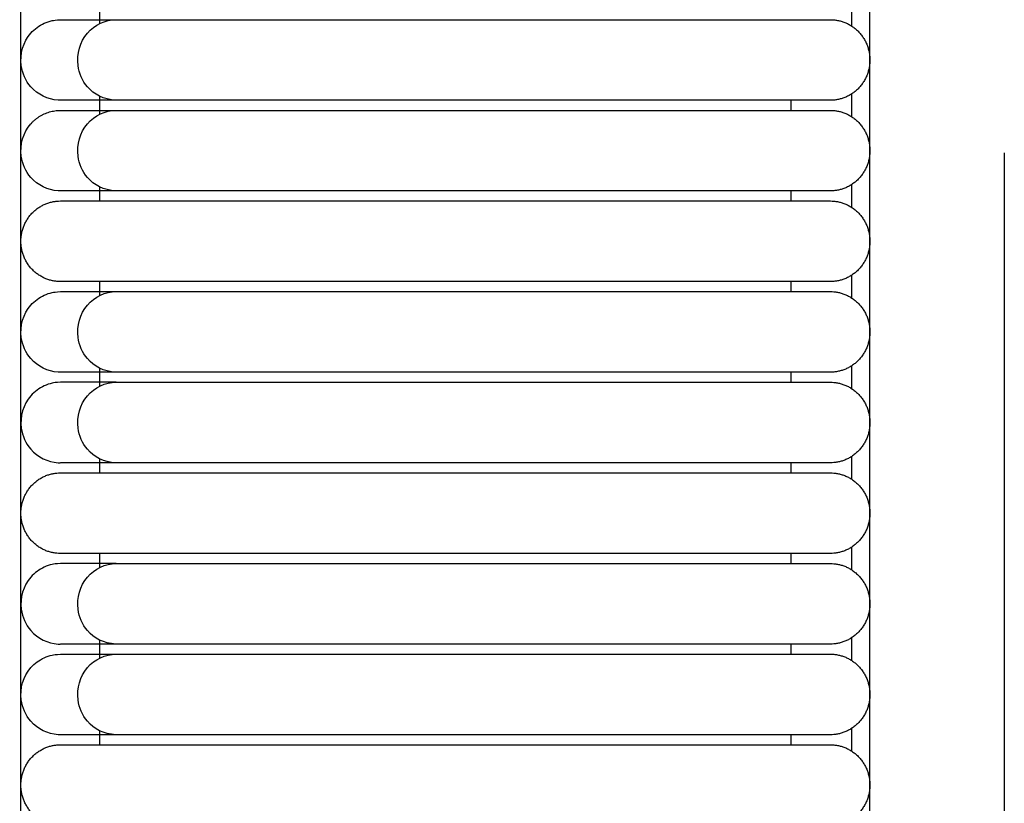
# Model space of a CAD drawing. Header units: millimetres. Extents: x -31695 to -19845, y -5614 to 7253.
# Tile 353 of 432: x -25814 to -25764, y 5148 to 5187. Entities that reach past the tile are written whole.
import ezdxf

# ---------------------------------------------------------------- set-up
doc = ezdxf.new("R2010")
doc.units = ezdxf.units.MM
doc.layers.add('2d', color=7, linetype='Continuous', true_color=0x000000)

msp = doc.modelspace()

# ---------------------------------------------------------------- linework, layer by layer
at = {"layer": '2d', "linetype": 'Continuous', "lineweight": -3}
for points, degree in [([(-25813.959, 4677.247), (-25813.959, 5052.785), (-25813.959, 5428.322)], 2), ([(-25771.146, 4697.546), (-25771.146, 5052.785), (-25771.146, 5408.023)], 2), ([(-25809.977, 5187.075), (-25809.977, 5187.425), (-25809.977, 5187.775)], 2), ([(-25772.072, 5188.09), (-25772.072, 5187.711), (-25772.072, 5187.332), (-25772.072, 5186.953)], 3), ([(-25797.57, 5187.268), (-25788.838, 5187.268), (-25780.107, 5187.268)], 2), ([(-25811.974, 5183.208), (-25812.009, 5183.209), (-25812.043, 5183.21), (-25812.077, 5183.211)], 3), ([(-25811.676, 5183.208), (-25811.864, 5183.208), (-25811.962, 5183.208), (-25811.967, 5183.208)], 3), ([(-25809.977, 5182.508), (-25809.977, 5182.954), (-25809.977, 5183.4)], 2), ([(-25797.57, 5183.208), (-25798.436, 5183.208), (-25799.306, 5183.208), (-25800.158, 5183.208)], 3), ([(-25780.107, 5183.208), (-25788.838, 5183.208), (-25797.57, 5183.208)], 2), ([(-25775.129, 5183.208), (-25775.129, 5182.954), (-25775.129, 5182.7)], 2), ([(-25772.072, 5183.523), (-25772.072, 5183.144), (-25772.072, 5182.765), (-25772.072, 5182.386)], 3), ([(-25812.52, 5182.619), (-25812.475, 5182.631), (-25812.43, 5182.642), (-25812.385, 5182.654)], 3), ([(-25812.385, 5182.654), (-25812.339, 5182.663), (-25812.293, 5182.671), (-25812.247, 5182.68)], 3), ([(-25812.247, 5182.68), (-25812.201, 5182.685), (-25812.154, 5182.69), (-25812.108, 5182.695)], 3), ([(-25812.108, 5182.695), (-25812.061, 5182.697), (-25812.015, 5182.699), (-25811.968, 5182.7)], 3), ([(-25797.57, 5182.7), (-25788.838, 5182.7), (-25780.107, 5182.7)], 2), ([(-25813.359, 5182.123), (-25813.324, 5182.155), (-25813.29, 5182.187), (-25813.255, 5182.218)], 3), ([(-25813.255, 5182.218), (-25813.219, 5182.248), (-25813.182, 5182.277), (-25813.145, 5182.306)], 3), ([(-25813.145, 5182.306), (-25813.106, 5182.333), (-25813.068, 5182.359), (-25813.029, 5182.386)], 3), ([(-25813.029, 5182.386), (-25812.989, 5182.41), (-25812.948, 5182.433), (-25812.908, 5182.457)], 3), ([(-25812.908, 5182.457), (-25812.866, 5182.478), (-25812.824, 5182.499), (-25812.782, 5182.52)], 3), ([(-25812.782, 5182.52), (-25812.739, 5182.538), (-25812.696, 5182.556), (-25812.653, 5182.574)], 3), ([(-25812.653, 5182.574), (-25812.609, 5182.589), (-25812.564, 5182.604), (-25812.52, 5182.619)], 3), ([(-25813.456, 5182.02), (-25813.424, 5182.054), (-25813.391, 5182.089), (-25813.359, 5182.123)], 3), ([(-25764.368, 5180.565), (-25764.368, 5141.998), (-25764.368, 5101.337), (-25764.368, 5060.222)], 3), ([(-25809.977, 5178.133), (-25809.977, 5178.483), (-25809.977, 5178.832)], 2), ([(-25772.072, 5178.955), (-25772.072, 5178.577), (-25772.072, 5178.197), (-25772.072, 5177.818)], 3), ([(-25811.974, 5178.641), (-25812.009, 5178.642), (-25812.043, 5178.643), (-25812.077, 5178.644)], 3), ([(-25811.676, 5178.641), (-25811.864, 5178.641), (-25811.962, 5178.641), (-25811.967, 5178.641)], 3), ([(-25797.57, 5178.641), (-25798.436, 5178.641), (-25799.306, 5178.641), (-25800.158, 5178.641)], 3), ([(-25780.107, 5178.641), (-25788.838, 5178.641), (-25797.57, 5178.641)], 2), ([(-25775.129, 5178.641), (-25775.129, 5178.387), (-25775.129, 5178.133)], 2), ([(-25797.57, 5178.133), (-25788.838, 5178.133), (-25780.107, 5178.133)], 2), ([(-25772.072, 5174.388), (-25772.072, 5174.009), (-25772.072, 5173.63), (-25772.072, 5173.251)], 3), ([(-25809.977, 5173.373), (-25809.977, 5173.723), (-25809.977, 5174.073)], 2), ([(-25780.107, 5174.073), (-25788.838, 5174.073), (-25797.57, 5174.073)], 2), ([(-25775.129, 5174.073), (-25775.129, 5173.819), (-25775.129, 5173.566)], 2), ([(-25797.57, 5173.566), (-25788.838, 5173.566), (-25780.107, 5173.566)], 2), ([(-25772.072, 5169.821), (-25772.072, 5169.442), (-25772.072, 5169.063), (-25772.072, 5168.684)], 3), ([(-25811.974, 5169.506), (-25812.009, 5169.507), (-25812.043, 5169.508), (-25812.077, 5169.509)], 3), ([(-25811.967, 5169.506), (-25811.967, 5169.506), (-25811.967, 5169.506), (-25811.967, 5169.506)], 3), ([(-25811.676, 5169.506), (-25811.864, 5169.506), (-25811.962, 5169.506), (-25811.967, 5169.506)], 3), ([(-25809.977, 5168.806), (-25809.977, 5169.252), (-25809.977, 5169.698)], 2), ([(-25797.57, 5169.506), (-25798.436, 5169.506), (-25799.306, 5169.506), (-25800.158, 5169.506)], 3), ([(-25780.107, 5169.506), (-25788.838, 5169.506), (-25797.57, 5169.506)], 2), ([(-25775.129, 5169.506), (-25775.129, 5169.252), (-25775.129, 5168.998)], 2), ([(-25797.57, 5168.998), (-25788.838, 5168.998), (-25780.107, 5168.998)], 2), ([(-25812.077, 5164.942), (-25812.043, 5164.941), (-25812.009, 5164.94), (-25811.974, 5164.939)], 3), ([(-25811.676, 5164.939), (-25811.864, 5164.939), (-25811.962, 5164.939), (-25811.967, 5164.939)], 3), ([(-25809.977, 5164.431), (-25809.977, 5164.781), (-25809.977, 5165.13)], 2), ([(-25780.107, 5164.939), (-25788.838, 5164.939), (-25797.57, 5164.939)], 2), ([(-25775.129, 5164.939), (-25775.129, 5164.685), (-25775.129, 5164.431)], 2), ([(-25772.072, 5165.253), (-25772.072, 5164.874), (-25772.072, 5164.495), (-25772.072, 5164.116)], 3), ([(-25797.57, 5164.431), (-25788.838, 5164.431), (-25780.107, 5164.431)], 2), ([(-25809.977, 5159.671), (-25809.977, 5160.021), (-25809.977, 5160.371)], 2), ([(-25780.107, 5160.371), (-25788.838, 5160.371), (-25797.57, 5160.371)], 2), ([(-25775.129, 5160.371), (-25775.129, 5160.117), (-25775.129, 5159.864)], 2), ([(-25772.072, 5160.686), (-25772.072, 5160.307), (-25772.072, 5159.928), (-25772.072, 5159.549)], 3), ([(-25797.57, 5159.864), (-25788.838, 5159.864), (-25780.107, 5159.864)], 2), ([(-25809.977, 5155.104), (-25809.977, 5155.55), (-25809.977, 5155.996)], 2), ([(-25772.072, 5156.119), (-25772.072, 5155.74), (-25772.072, 5155.361), (-25772.072, 5154.981)], 3), ([(-25812.077, 5155.807), (-25812.043, 5155.806), (-25812.009, 5155.805), (-25811.974, 5155.804)], 3), ([(-25811.676, 5155.804), (-25811.864, 5155.804), (-25811.962, 5155.804), (-25811.967, 5155.804)], 3), ([(-25780.107, 5155.804), (-25788.838, 5155.804), (-25797.57, 5155.804)], 2), ([(-25775.129, 5155.804), (-25775.129, 5155.55), (-25775.129, 5155.296)], 2), ([(-25797.57, 5155.296), (-25788.838, 5155.296), (-25780.107, 5155.296)], 2), ([(-25809.977, 5150.729), (-25809.977, 5151.079), (-25809.977, 5151.428)], 2), ([(-25772.072, 5151.551), (-25772.072, 5151.172), (-25772.072, 5150.793), (-25772.072, 5150.414)], 3), ([(-25811.974, 5151.237), (-25812.009, 5151.238), (-25812.043, 5151.239), (-25812.077, 5151.239)], 3), ([(-25811.676, 5151.237), (-25811.864, 5151.237), (-25811.962, 5151.237), (-25811.967, 5151.237)], 3), ([(-25797.57, 5151.237), (-25798.436, 5151.237), (-25799.306, 5151.237), (-25800.158, 5151.237)], 3), ([(-25780.107, 5151.236), (-25788.838, 5151.236), (-25797.57, 5151.237)], 2), ([(-25775.129, 5151.236), (-25775.129, 5150.983), (-25775.129, 5150.729)], 2), ([(-25797.57, 5150.729), (-25788.838, 5150.729), (-25780.107, 5150.729)], 2)]:
    msp.add_open_spline(points, degree=degree, dxfattribs=at)
for points, knots in [([(-25812.077, 5183.211), (-25812.601, 5183.24), (-25813.11, 5183.491), (-25813.458, 5183.891), (-25813.717, 5184.189), (-25813.887, 5184.566), (-25813.941, 5184.96), (-25814.019, 5185.539), (-25813.837, 5186.15), (-25813.456, 5186.587), (-25813.27, 5186.801), (-25813.038, 5186.971), (-25812.655, 5187.146), (-25812.521, 5187.191), (-25812.293, 5187.242), (-25812.201, 5187.256), (-25811.968, 5187.268)], [13.4542516, 13.4542516, 13.4542516, 13.4542516, 13.6705053, 13.6705053, 13.6705053, 13.8295927, 13.8295927, 13.8295927, 14.0671466, 14.0671466, 14.0671466, 14.180156, 14.180156, 14.236638, 14.236638, 14.2742572, 14.2742572, 14.2742572, 14.2742572]), ([(-25811.968, 5187.268), (-25811.954, 5187.268), (-25811.857, 5187.268), (-25811.669, 5187.268), (-25811.481, 5187.268), (-25811.204, 5187.268), (-25810.835, 5187.268), (-25810.402, 5187.268), (-25809.844, 5187.268), (-25809.161, 5187.268)], [14.274257, 14.274257, 14.274257, 14.274257, 14.962807, 14.962807, 14.962807, 15.661498, 15.661498, 15.661498, 16.489364, 16.489364, 16.489364, 16.489364]), ([(-25809.176, 5183.208), (-25809.775, 5183.24), (-25810.269, 5183.491), (-25810.607, 5183.891), (-25810.858, 5184.189), (-25811.023, 5184.566), (-25811.075, 5184.96), (-25811.151, 5185.539), (-25810.975, 5186.15), (-25810.605, 5186.587), (-25810.244, 5187.014), (-25809.705, 5187.268), (-25809.161, 5187.268)], [0.0014909, 0.0014909, 0.0014909, 0.0014909, 0.1660925, 0.1660925, 0.1660925, 0.287182, 0.287182, 0.287182, 0.4679963, 0.4679963, 0.4679963, 0.6442032, 0.6442032, 0.6442032, 0.6442032]), ([(-25809.161, 5187.268), (-25809.014, 5187.268), (-25808.823, 5187.268), (-25808.591, 5187.268), (-25807.988, 5187.268), (-25807.125, 5187.268), (-25806.134, 5187.268), (-25805.082, 5187.268), (-25803.775, 5187.268), (-25802.28, 5187.268), (-25800.789, 5187.268), (-25799.173, 5187.268), (-25797.57, 5187.268)], [16.489364, 16.489364, 16.489364, 16.489364, 16.643777, 16.643777, 16.643777, 17.027624, 17.027624, 17.027624, 17.430856, 17.430856, 17.430856, 17.845886, 17.845886, 17.845886, 17.845886]), ([(-25809.169, 5183.208), (-25809.851, 5183.208), (-25810.41, 5183.208), (-25810.843, 5183.208), (-25811.211, 5183.208), (-25811.489, 5183.208), (-25811.676, 5183.208)], [1.601269, 1.601269, 1.601269, 1.601269, 2.483847, 2.483847, 2.483847, 3.228714, 3.228714, 3.228714, 3.228714]), ([(-25797.57, 5183.208), (-25799.174, 5183.208), (-25800.791, 5183.208), (-25802.283, 5183.208), (-25803.779, 5183.208), (-25805.086, 5183.208), (-25806.139, 5183.208), (-25807.131, 5183.208), (-25807.994, 5183.208), (-25808.598, 5183.208), (-25808.83, 5183.208), (-25809.021, 5183.208), (-25809.169, 5183.208)], [0, 0, 0, 0, 0.489921, 0.489921, 0.489921, 0.9659, 0.9659, 0.9659, 1.418993, 1.418993, 1.418993, 1.601269, 1.601269, 1.601269, 1.601269]), ([(-25811.968, 5182.7), (-25811.954, 5182.7), (-25811.857, 5182.7), (-25811.669, 5182.7), (-25811.481, 5182.7), (-25811.204, 5182.7), (-25810.835, 5182.7), (-25810.402, 5182.7), (-25809.844, 5182.7), (-25809.161, 5182.7)], [26.104918, 26.104918, 26.104918, 26.104918, 26.793468, 26.793468, 26.793468, 27.492159, 27.492159, 27.492159, 28.320025, 28.320025, 28.320025, 28.320025]), ([(-25809.176, 5178.641), (-25809.775, 5178.673), (-25810.269, 5178.923), (-25810.607, 5179.324), (-25810.858, 5179.621), (-25811.023, 5179.998), (-25811.075, 5180.393), (-25811.151, 5180.972), (-25810.975, 5181.583), (-25810.605, 5182.02), (-25810.244, 5182.446), (-25809.705, 5182.7), (-25809.161, 5182.7)], [0.0014909, 0.0014909, 0.0014909, 0.0014909, 0.1660925, 0.1660925, 0.1660925, 0.287182, 0.287182, 0.287182, 0.4679963, 0.4679963, 0.4679963, 0.6442032, 0.6442032, 0.6442032, 0.6442032]), ([(-25809.161, 5182.7), (-25809.014, 5182.7), (-25808.823, 5182.7), (-25808.591, 5182.7), (-25807.988, 5182.7), (-25807.125, 5182.7), (-25806.134, 5182.7), (-25805.082, 5182.7), (-25803.775, 5182.7), (-25802.28, 5182.7), (-25800.789, 5182.7), (-25799.173, 5182.7), (-25797.57, 5182.7)], [28.320025, 28.320025, 28.320025, 28.320025, 28.474438, 28.474438, 28.474438, 28.858285, 28.858285, 28.858285, 29.261517, 29.261517, 29.261517, 29.676547, 29.676547, 29.676547, 29.676547]), ([(-25812.077, 5178.644), (-25812.601, 5178.673), (-25813.11, 5178.923), (-25813.458, 5179.324), (-25813.717, 5179.621), (-25813.887, 5179.998), (-25813.941, 5180.393), (-25814.019, 5180.972), (-25813.837, 5181.583), (-25813.456, 5182.02)], [13.1599027, 13.1599027, 13.1599027, 13.1599027, 13.3284147, 13.3284147, 13.3284147, 13.4523809, 13.4523809, 13.4523809, 13.6374907, 13.6374907, 13.6374907, 13.6374907]), ([(-25809.169, 5178.641), (-25809.851, 5178.641), (-25810.41, 5178.641), (-25810.843, 5178.641), (-25811.211, 5178.641), (-25811.489, 5178.641), (-25811.676, 5178.641)], [1.601269, 1.601269, 1.601269, 1.601269, 2.483847, 2.483847, 2.483847, 3.228714, 3.228714, 3.228714, 3.228714]), ([(-25797.57, 5178.641), (-25799.174, 5178.641), (-25800.791, 5178.641), (-25802.283, 5178.641), (-25803.779, 5178.641), (-25805.086, 5178.641), (-25806.139, 5178.641), (-25807.131, 5178.641), (-25807.994, 5178.641), (-25808.598, 5178.641), (-25808.83, 5178.641), (-25809.021, 5178.641), (-25809.169, 5178.641)], [0, 0, 0, 0, 0.489921, 0.489921, 0.489921, 0.9659, 0.9659, 0.9659, 1.418993, 1.418993, 1.418993, 1.601269, 1.601269, 1.601269, 1.601269]), ([(-25812.077, 5169.509), (-25812.601, 5169.538), (-25813.11, 5169.789), (-25813.458, 5170.189), (-25813.717, 5170.487), (-25813.887, 5170.864), (-25813.941, 5171.258), (-25814.019, 5171.837), (-25813.837, 5172.448), (-25813.456, 5172.885), (-25813.27, 5173.099), (-25813.038, 5173.269), (-25812.655, 5173.444), (-25812.521, 5173.489), (-25812.293, 5173.54), (-25812.201, 5173.554), (-25811.968, 5173.566)], [13.4541681, 13.4541681, 13.4541681, 13.4541681, 13.6704082, 13.6704082, 13.6704082, 13.8294857, 13.8294857, 13.8294857, 14.0670247, 14.0670247, 14.0670247, 14.1801005, 14.1801005, 14.2366159, 14.2366159, 14.2742572, 14.2742572, 14.2742572, 14.2742572]), ([(-25811.968, 5173.566), (-25811.954, 5173.566), (-25811.857, 5173.566), (-25811.669, 5173.566), (-25811.481, 5173.566), (-25811.204, 5173.566), (-25810.835, 5173.566), (-25810.402, 5173.566), (-25809.844, 5173.566), (-25809.161, 5173.566)], [14.274257, 14.274257, 14.274257, 14.274257, 14.962807, 14.962807, 14.962807, 15.661498, 15.661498, 15.661498, 16.489364, 16.489364, 16.489364, 16.489364]), ([(-25809.176, 5169.506), (-25809.775, 5169.538), (-25810.269, 5169.789), (-25810.607, 5170.189), (-25810.858, 5170.487), (-25811.023, 5170.864), (-25811.075, 5171.258), (-25811.151, 5171.837), (-25810.975, 5172.448), (-25810.605, 5172.885), (-25810.244, 5173.312), (-25809.705, 5173.566), (-25809.161, 5173.566)], [0.0014909, 0.0014909, 0.0014909, 0.0014909, 0.1660925, 0.1660925, 0.1660925, 0.287182, 0.287182, 0.287182, 0.4679963, 0.4679963, 0.4679963, 0.6442032, 0.6442032, 0.6442032, 0.6442032]), ([(-25809.161, 5173.566), (-25809.014, 5173.566), (-25808.823, 5173.566), (-25808.591, 5173.566), (-25807.988, 5173.566), (-25807.125, 5173.566), (-25806.134, 5173.566), (-25805.082, 5173.566), (-25803.775, 5173.566), (-25802.28, 5173.566), (-25800.789, 5173.566), (-25799.173, 5173.566), (-25797.57, 5173.566)], [16.489364, 16.489364, 16.489364, 16.489364, 16.643777, 16.643777, 16.643777, 17.027624, 17.027624, 17.027624, 17.430856, 17.430856, 17.430856, 17.845886, 17.845886, 17.845886, 17.845886]), ([(-25809.169, 5169.506), (-25809.851, 5169.506), (-25810.41, 5169.506), (-25810.843, 5169.506), (-25811.211, 5169.506), (-25811.489, 5169.506), (-25811.676, 5169.506)], [1.601269, 1.601269, 1.601269, 1.601269, 2.483847, 2.483847, 2.483847, 3.228714, 3.228714, 3.228714, 3.228714]), ([(-25797.57, 5169.506), (-25799.174, 5169.506), (-25800.791, 5169.506), (-25802.283, 5169.506), (-25803.779, 5169.506), (-25805.086, 5169.506), (-25806.139, 5169.506), (-25807.131, 5169.506), (-25807.994, 5169.506), (-25808.598, 5169.506), (-25808.83, 5169.506), (-25809.021, 5169.506), (-25809.169, 5169.506)], [0, 0, 0, 0, 0.489921, 0.489921, 0.489921, 0.9659, 0.9659, 0.9659, 1.418993, 1.418993, 1.418993, 1.601269, 1.601269, 1.601269, 1.601269]), ([(-25811.968, 5168.998), (-25812.201, 5168.986), (-25812.293, 5168.972), (-25812.521, 5168.922), (-25812.655, 5168.876), (-25813.038, 5168.701), (-25813.27, 5168.531), (-25813.456, 5168.318), (-25813.837, 5167.881), (-25814.019, 5167.27), (-25813.941, 5166.69), (-25813.887, 5166.296), (-25813.717, 5165.919), (-25813.458, 5165.621), (-25813.11, 5165.221), (-25812.601, 5164.971), (-25812.077, 5164.942)], [2.3144621, 2.3144621, 2.3144621, 2.3144621, 2.3522373, 2.3522373, 2.4089536, 2.4089536, 2.5224317, 2.5224317, 2.5224317, 2.7598838, 2.7598838, 2.7598838, 2.9189031, 2.9189031, 2.9189031, 3.135064, 3.135064, 3.135064, 3.135064]), ([(-25809.161, 5168.998), (-25809.844, 5168.998), (-25810.402, 5168.998), (-25810.835, 5168.998), (-25811.204, 5168.998), (-25811.481, 5168.998), (-25811.669, 5168.998), (-25811.857, 5168.998), (-25811.954, 5168.998), (-25811.968, 5168.998)], [0, 0, 0, 0, 0.864998, 0.864998, 0.864998, 1.595029, 1.595029, 1.595029, 2.314462, 2.314462, 2.314462, 2.314462]), ([(-25809.169, 5164.939), (-25809.775, 5164.971), (-25810.269, 5165.221), (-25810.607, 5165.621), (-25810.858, 5165.919), (-25811.023, 5166.296), (-25811.075, 5166.69), (-25811.151, 5167.27), (-25810.975, 5167.881), (-25810.605, 5168.318), (-25810.244, 5168.744), (-25809.705, 5168.998), (-25809.161, 5168.998)], [1.6012688, 1.6012688, 1.6012688, 1.6012688, 1.7660611, 1.7660611, 1.7660611, 1.887291, 1.887291, 1.887291, 2.0683148, 2.0683148, 2.0683148, 2.2447259, 2.2447259, 2.2447259, 2.2447259]), ([(-25809.161, 5168.998), (-25809.014, 5168.998), (-25808.823, 5168.998), (-25808.591, 5168.998), (-25807.988, 5168.998), (-25807.125, 5168.998), (-25806.134, 5168.998), (-25805.082, 5168.998), (-25803.775, 5168.998), (-25802.28, 5168.998), (-25800.789, 5168.998), (-25799.173, 5168.998), (-25797.57, 5168.998)], [2.244726, 2.244726, 2.244726, 2.244726, 2.426888, 2.426888, 2.426888, 2.879715, 2.879715, 2.879715, 3.355409, 3.355409, 3.355409, 3.845023, 3.845023, 3.845023, 3.845023]), ([(-25809.169, 5164.939), (-25809.851, 5164.939), (-25810.41, 5164.939), (-25810.843, 5164.939), (-25811.211, 5164.939), (-25811.489, 5164.939), (-25811.676, 5164.939)], [0, 0, 0, 0, 0.882578, 0.882578, 0.882578, 1.627446, 1.627446, 1.627446, 1.627446]), ([(-25797.57, 5164.939), (-25799.174, 5164.939), (-25800.791, 5164.939), (-25802.283, 5164.939), (-25803.779, 5164.939), (-25805.086, 5164.939), (-25806.139, 5164.939), (-25807.131, 5164.939), (-25807.994, 5164.939), (-25808.598, 5164.939), (-25808.83, 5164.939), (-25809.021, 5164.939), (-25809.169, 5164.939)], [0, 0, 0, 0, 0.489921, 0.489921, 0.489921, 0.9659, 0.9659, 0.9659, 1.418992, 1.418992, 1.418992, 1.601269, 1.601269, 1.601269, 1.601269]), ([(-25811.968, 5159.864), (-25812.201, 5159.851), (-25812.293, 5159.838), (-25812.521, 5159.787), (-25812.655, 5159.742), (-25813.038, 5159.567), (-25813.27, 5159.396), (-25813.456, 5159.183), (-25813.837, 5158.746), (-25814.019, 5158.135), (-25813.941, 5157.556), (-25813.887, 5157.162), (-25813.717, 5156.785), (-25813.458, 5156.487), (-25813.11, 5156.086), (-25812.601, 5155.836), (-25812.077, 5155.807)], [2.3144621, 2.3144621, 2.3144621, 2.3144621, 2.3520817, 2.3520817, 2.4085644, 2.4085644, 2.5215751, 2.5215751, 2.5215751, 2.7591317, 2.7591317, 2.7591317, 2.918221, 2.918221, 2.918221, 3.1344771, 3.1344771, 3.1344771, 3.1344771]), ([(-25809.161, 5159.864), (-25809.844, 5159.864), (-25810.402, 5159.864), (-25810.835, 5159.864), (-25811.204, 5159.864), (-25811.481, 5159.864), (-25811.669, 5159.864), (-25811.857, 5159.864), (-25811.954, 5159.864), (-25811.968, 5159.864)], [0, 0, 0, 0, 0.864998, 0.864998, 0.864998, 1.595029, 1.595029, 1.595029, 2.314462, 2.314462, 2.314462, 2.314462]), ([(-25809.169, 5155.804), (-25809.775, 5155.836), (-25810.269, 5156.086), (-25810.607, 5156.487), (-25810.858, 5156.785), (-25811.023, 5157.162), (-25811.075, 5157.556), (-25811.151, 5158.135), (-25810.975, 5158.746), (-25810.605, 5159.183), (-25810.244, 5159.61), (-25809.705, 5159.864), (-25809.161, 5159.864)], [0.0007461, 0.0007461, 0.0007461, 0.0007461, 0.1655384, 0.1655384, 0.1655384, 0.2867683, 0.2867683, 0.2867683, 0.4677921, 0.4677921, 0.4677921, 0.6442032, 0.6442032, 0.6442032, 0.6442032]), ([(-25809.161, 5159.864), (-25809.014, 5159.864), (-25808.823, 5159.864), (-25808.591, 5159.864), (-25807.988, 5159.864), (-25807.125, 5159.864), (-25806.134, 5159.864), (-25805.082, 5159.864), (-25803.775, 5159.864), (-25802.28, 5159.864), (-25800.789, 5159.864), (-25799.173, 5159.864), (-25797.57, 5159.864)], [0.644203, 0.644203, 0.644203, 0.644203, 0.826365, 0.826365, 0.826365, 1.279192, 1.279192, 1.279192, 1.754886, 1.754886, 1.754886, 2.2445, 2.2445, 2.2445, 2.2445]), ([(-25809.169, 5155.804), (-25809.851, 5155.804), (-25810.41, 5155.804), (-25810.843, 5155.804), (-25811.211, 5155.804), (-25811.489, 5155.804), (-25811.676, 5155.804)], [1.601269, 1.601269, 1.601269, 1.601269, 2.483847, 2.483847, 2.483847, 3.228714, 3.228714, 3.228714, 3.228714]), ([(-25797.57, 5155.804), (-25799.174, 5155.804), (-25800.791, 5155.804), (-25802.283, 5155.804), (-25803.779, 5155.804), (-25805.086, 5155.804), (-25806.139, 5155.804), (-25807.131, 5155.804), (-25807.994, 5155.804), (-25808.598, 5155.804), (-25808.83, 5155.804), (-25809.021, 5155.804), (-25809.169, 5155.804)], [0, 0, 0, 0, 0.489921, 0.489921, 0.489921, 0.9659, 0.9659, 0.9659, 1.418993, 1.418993, 1.418993, 1.601269, 1.601269, 1.601269, 1.601269]), ([(-25812.077, 5151.239), (-25812.601, 5151.269), (-25813.11, 5151.519), (-25813.458, 5151.919), (-25813.717, 5152.217), (-25813.887, 5152.594), (-25813.941, 5152.988), (-25814.019, 5153.568), (-25813.837, 5154.179), (-25813.456, 5154.616), (-25813.27, 5154.829), (-25813.038, 5154.999), (-25812.655, 5155.174), (-25812.521, 5155.219), (-25812.293, 5155.27), (-25812.201, 5155.284), (-25811.968, 5155.296)], [13.4536647, 13.4536647, 13.4536647, 13.4536647, 13.6698231, 13.6698231, 13.6698231, 13.8288406, 13.8288406, 13.8288406, 14.0662899, 14.0662899, 14.0662899, 14.1797667, 14.1797667, 14.2364823, 14.2364823, 14.2742571, 14.2742571, 14.2742571, 14.2742571]), ([(-25811.968, 5155.296), (-25811.954, 5155.296), (-25811.857, 5155.296), (-25811.669, 5155.296), (-25811.481, 5155.296), (-25811.204, 5155.296), (-25810.835, 5155.296), (-25810.402, 5155.296), (-25809.844, 5155.296), (-25809.161, 5155.296)], [14.274257, 14.274257, 14.274257, 14.274257, 14.962807, 14.962807, 14.962807, 15.661498, 15.661498, 15.661498, 16.489364, 16.489364, 16.489364, 16.489364]), ([(-25809.176, 5151.237), (-25809.775, 5151.269), (-25810.269, 5151.519), (-25810.607, 5151.919), (-25810.858, 5152.217), (-25811.023, 5152.594), (-25811.075, 5152.988), (-25811.151, 5153.568), (-25810.975, 5154.179), (-25810.605, 5154.616), (-25810.244, 5155.042), (-25809.705, 5155.296), (-25809.161, 5155.296)], [0.0014909, 0.0014909, 0.0014909, 0.0014909, 0.1660925, 0.1660925, 0.1660925, 0.287182, 0.287182, 0.287182, 0.4679963, 0.4679963, 0.4679963, 0.6442032, 0.6442032, 0.6442032, 0.6442032]), ([(-25809.161, 5155.296), (-25809.014, 5155.296), (-25808.823, 5155.296), (-25808.591, 5155.296), (-25807.988, 5155.296), (-25807.125, 5155.296), (-25806.134, 5155.296), (-25805.082, 5155.296), (-25803.775, 5155.296), (-25802.28, 5155.296), (-25800.789, 5155.296), (-25799.173, 5155.296), (-25797.57, 5155.296)], [16.489364, 16.489364, 16.489364, 16.489364, 16.643777, 16.643777, 16.643777, 17.027624, 17.027624, 17.027624, 17.430856, 17.430856, 17.430856, 17.845886, 17.845886, 17.845886, 17.845886]), ([(-25809.169, 5151.237), (-25809.851, 5151.237), (-25810.41, 5151.237), (-25810.843, 5151.237), (-25811.211, 5151.237), (-25811.489, 5151.237), (-25811.676, 5151.237)], [1.601269, 1.601269, 1.601269, 1.601269, 2.483847, 2.483847, 2.483847, 3.228714, 3.228714, 3.228714, 3.228714]), ([(-25797.57, 5151.237), (-25799.174, 5151.237), (-25800.791, 5151.237), (-25802.283, 5151.237), (-25803.779, 5151.237), (-25805.086, 5151.237), (-25806.139, 5151.237), (-25807.131, 5151.237), (-25807.994, 5151.237), (-25808.598, 5151.237), (-25808.83, 5151.237), (-25809.021, 5151.237), (-25809.169, 5151.237)], [0, 0, 0, 0, 0.489921, 0.489921, 0.489921, 0.9659, 0.9659, 0.9659, 1.418993, 1.418993, 1.418993, 1.601269, 1.601269, 1.601269, 1.601269])]:
    msp.add_open_spline(points, degree=3, knots=knots, dxfattribs=at)
for points, weights, knots in [([(-25780.107, 5187.268), (-25777.22, 5187.268), (-25775.179, 5187.268), (-25773.137, 5187.268), (-25773.137, 5187.268)], [1, 0.853553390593, 0.853553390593, 0.853553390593, 1], [19.599792, 19.599792, 19.599792, 20.179691, 20.179691, 20.75959, 20.75959, 20.75959]), ([(-25773.137, 5183.208), (-25773.137, 5183.208), (-25775.179, 5183.208), (-25777.22, 5183.208), (-25780.107, 5183.208)], [1, 0.853553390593, 0.853553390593, 0.853553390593, 1], [22.644545, 22.644545, 22.644545, 23.224444, 23.224444, 23.804343, 23.804343, 23.804343]), ([(-25780.107, 5182.7), (-25777.22, 5182.7), (-25775.179, 5182.7), (-25773.137, 5182.7), (-25773.137, 5182.7)], [1, 0.853553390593, 0.853553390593, 0.853553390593, 1], [31.430453, 31.430453, 31.430453, 32.010352, 32.010352, 32.590251, 32.590251, 32.590251]), ([(-25773.137, 5178.641), (-25773.137, 5178.641), (-25775.179, 5178.641), (-25777.22, 5178.641), (-25780.107, 5178.641)], [0.999999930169, 0.853553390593, 0.853553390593, 0.853553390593, 1], [34.475206, 34.475206, 34.475206, 35.055105, 35.055105, 35.635004, 35.635004, 35.635004]), ([(-25809.161, 5178.133), (-25808.359, 5178.133), (-25806.018, 5178.133), (-25802.519, 5178.133), (-25797.57, 5178.133)], [0.919067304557, 0.853553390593, 0.853553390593, 0.853553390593, 1], [11.328464, 11.328464, 11.328464, 11.993374, 11.993374, 12.987487, 12.987487, 12.987487]), ([(-25780.107, 5178.133), (-25777.22, 5178.133), (-25775.179, 5178.133), (-25773.137, 5178.133), (-25773.137, 5178.133)], [1, 0.853553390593, 0.853553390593, 0.853553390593, 0.999999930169], [14.741392, 14.741392, 14.741392, 15.321291, 15.321291, 15.90119, 15.90119, 15.90119]), ([(-25797.57, 5174.073), (-25802.519, 5174.073), (-25806.018, 5174.073), (-25808.359, 5174.073), (-25809.161, 5174.073)], [1, 0.853553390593, 0.853553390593, 0.853553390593, 0.919067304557], [20.699849, 20.699849, 20.699849, 21.693962, 21.693962, 22.358871, 22.358871, 22.358871]), ([(-25773.137, 5174.073), (-25773.137, 5174.073), (-25775.179, 5174.073), (-25777.22, 5174.073), (-25780.107, 5174.073)], [1, 0.853553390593, 0.853553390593, 0.853553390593, 1], [17.786146, 17.786146, 17.786146, 18.366045, 18.366045, 18.945944, 18.945944, 18.945944]), ([(-25780.107, 5173.566), (-25777.22, 5173.566), (-25775.179, 5173.566), (-25773.137, 5173.566), (-25773.137, 5173.566)], [1, 0.853553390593, 0.853553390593, 0.853553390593, 1], [19.599792, 19.599792, 19.599792, 20.179691, 20.179691, 20.75959, 20.75959, 20.75959]), ([(-25773.137, 5169.506), (-25773.137, 5169.506), (-25775.179, 5169.506), (-25777.22, 5169.506), (-25780.107, 5169.506)], [1, 0.853553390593, 0.853553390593, 0.853553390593, 1], [22.644545, 22.644545, 22.644545, 23.224444, 23.224444, 23.804343, 23.804343, 23.804343]), ([(-25780.107, 5168.998), (-25777.22, 5168.998), (-25775.179, 5168.998), (-25773.137, 5168.998), (-25773.137, 5168.998)], [1, 0.853553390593, 0.853553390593, 0.853553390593, 1], [5.598928, 5.598928, 5.598928, 6.178827, 6.178827, 6.758726, 6.758726, 6.758726]), ([(-25773.137, 5164.939), (-25773.137, 5164.939), (-25775.179, 5164.939), (-25777.22, 5164.939), (-25780.107, 5164.939)], [1, 0.853553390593, 0.853553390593, 0.853553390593, 1], [8.643682, 8.643682, 8.643682, 9.223581, 9.223581, 9.80348, 9.80348, 9.80348]), ([(-25809.161, 5164.431), (-25808.359, 5164.431), (-25806.018, 5164.431), (-25802.519, 5164.431), (-25797.57, 5164.431)], [0.919067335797, 0.853553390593, 0.853553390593, 0.853553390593, 0.999999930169], [11.328464, 11.328464, 11.328464, 11.993374, 11.993374, 12.987487, 12.987487, 12.987487]), ([(-25780.107, 5164.431), (-25777.22, 5164.431), (-25775.179, 5164.431), (-25773.137, 5164.431), (-25773.137, 5164.431)], [1, 0.853553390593, 0.853553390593, 0.853553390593, 0.999999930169], [14.741392, 14.741392, 14.741392, 15.321291, 15.321291, 15.90119, 15.90119, 15.90119]), ([(-25797.57, 5160.371), (-25802.519, 5160.371), (-25806.018, 5160.371), (-25808.359, 5160.371), (-25809.161, 5160.371)], [1, 0.853553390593, 0.853553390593, 0.853553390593, 0.919067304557], [20.699849, 20.699849, 20.699849, 21.693962, 21.693962, 22.358871, 22.358871, 22.358871]), ([(-25773.137, 5160.371), (-25773.137, 5160.371), (-25775.179, 5160.371), (-25777.22, 5160.371), (-25780.107, 5160.371)], [1, 0.853553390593, 0.853553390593, 0.853553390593, 0.999999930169], [17.786146, 17.786146, 17.786146, 18.366045, 18.366045, 18.945944, 18.945944, 18.945944]), ([(-25780.107, 5159.864), (-25777.22, 5159.864), (-25775.179, 5159.864), (-25773.137, 5159.864), (-25773.137, 5159.864)], [1, 0.853553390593, 0.853553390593, 0.853553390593, 1], [3.998405, 3.998405, 3.998405, 4.578304, 4.578304, 5.158203, 5.158203, 5.158203]), ([(-25773.137, 5155.804), (-25773.137, 5155.804), (-25775.179, 5155.804), (-25777.22, 5155.804), (-25780.107, 5155.804)], [1, 0.853553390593, 0.853553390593, 0.853553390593, 1], [7.043159, 7.043159, 7.043159, 7.623058, 7.623058, 8.202957, 8.202957, 8.202957]), ([(-25780.107, 5155.296), (-25777.22, 5155.296), (-25775.179, 5155.296), (-25773.137, 5155.296), (-25773.137, 5155.296)], [1, 0.853553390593, 0.853553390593, 0.853553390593, 1], [19.599792, 19.599792, 19.599792, 20.179691, 20.179691, 20.75959, 20.75959, 20.75959]), ([(-25773.137, 5151.236), (-25773.137, 5151.236), (-25775.179, 5151.236), (-25777.22, 5151.236), (-25780.107, 5151.236)], [1, 0.853553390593, 0.853553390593, 0.853553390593, 1], [22.644545, 22.644545, 22.644545, 23.224444, 23.224444, 23.804343, 23.804343, 23.804343]), ([(-25809.161, 5150.729), (-25808.359, 5150.729), (-25806.018, 5150.729), (-25802.519, 5150.729), (-25797.57, 5150.729)], [0.919067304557, 0.853553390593, 0.853553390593, 0.853553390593, 0.999999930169], [11.328464, 11.328464, 11.328464, 11.993374, 11.993374, 12.987487, 12.987487, 12.987487]), ([(-25780.107, 5150.729), (-25777.22, 5150.729), (-25775.179, 5150.729), (-25773.137, 5150.729), (-25773.137, 5150.729)], [0.999999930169, 0.853553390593, 0.853553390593, 0.853553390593, 0.999999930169], [14.741392, 14.741392, 14.741392, 15.321291, 15.321291, 15.90119, 15.90119, 15.90119])]:
    msp.add_rational_spline(points, weights, degree=2, knots=knots, dxfattribs=at)
for points, weights in [([(-25773.137, 5187.268), (-25771.146, 5187.268), (-25771.146, 5185.238)], [0.999999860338, 0.707106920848, 0.999999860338]), ([(-25771.146, 5185.238), (-25771.146, 5183.208), (-25773.137, 5183.208)], [0.999999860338, 0.707106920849, 0.999999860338]), ([(-25773.137, 5182.7), (-25771.146, 5182.7), (-25771.146, 5180.67)], [0.999999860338, 0.707106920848, 0.999999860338]), ([(-25771.146, 5180.67), (-25771.146, 5178.641), (-25773.137, 5178.641)], [0.999999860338, 0.707106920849, 0.999999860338]), ([(-25813.959, 5176.103), (-25813.959, 5178.133), (-25811.968, 5178.133)], [1, 0.707106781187, 1]), ([(-25811.968, 5178.133), (-25811.968, 5178.133), (-25809.161, 5178.133)], [1, 0.951503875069, 0.919067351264]), ([(-25773.137, 5178.133), (-25771.146, 5178.133), (-25771.146, 5176.103)], [0.999999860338, 0.707106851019, 1]), ([(-25811.968, 5174.073), (-25813.959, 5174.073), (-25813.959, 5176.103)], [0.999999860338, 0.707106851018, 1]), ([(-25771.146, 5176.103), (-25771.146, 5174.073), (-25773.137, 5174.073)], [1, 0.707106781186, 1]), ([(-25809.161, 5174.073), (-25811.968, 5174.073), (-25811.968, 5174.073)], [0.919067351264, 0.951503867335, 0.999999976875]), ([(-25773.137, 5173.566), (-25771.146, 5173.566), (-25771.146, 5171.536)], [0.999999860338, 0.707106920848, 0.999999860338]), ([(-25771.146, 5171.536), (-25771.146, 5169.506), (-25773.137, 5169.506)], [0.999999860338, 0.707106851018, 1]), ([(-25773.137, 5168.998), (-25771.146, 5168.998), (-25771.146, 5166.968)], [0.999999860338, 0.707106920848, 0.999999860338]), ([(-25771.146, 5166.968), (-25771.146, 5164.939), (-25773.137, 5164.939)], [0.999999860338, 0.707106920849, 0.999999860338]), ([(-25813.959, 5162.401), (-25813.959, 5164.431), (-25811.968, 5164.431)], [0.999999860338, 0.707106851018, 1]), ([(-25811.968, 5164.431), (-25811.968, 5164.431), (-25809.161, 5164.431)], [1, 0.951503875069, 0.919067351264]), ([(-25773.137, 5164.431), (-25771.146, 5164.431), (-25771.146, 5162.401)], [0.999999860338, 0.707106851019, 1]), ([(-25811.968, 5160.371), (-25813.959, 5160.371), (-25813.959, 5162.401)], [1, 0.707106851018, 0.999999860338]), ([(-25771.146, 5162.401), (-25771.146, 5160.371), (-25773.137, 5160.371)], [1, 0.707106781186, 1]), ([(-25809.161, 5160.371), (-25811.968, 5160.371), (-25811.968, 5160.371)], [0.919067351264, 0.951503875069, 1]), ([(-25773.137, 5159.864), (-25771.146, 5159.864), (-25771.146, 5157.834)], [0.999999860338, 0.707106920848, 0.999999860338]), ([(-25771.146, 5157.834), (-25771.146, 5155.804), (-25773.137, 5155.804)], [0.999999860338, 0.707106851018, 1]), ([(-25773.137, 5155.296), (-25771.146, 5155.296), (-25771.146, 5153.266)], [0.999999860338, 0.707106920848, 0.999999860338]), ([(-25771.146, 5153.266), (-25771.146, 5151.236), (-25773.137, 5151.236)], [0.999999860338, 0.707106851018, 1]), ([(-25813.959, 5148.699), (-25813.959, 5150.729), (-25811.968, 5150.729)], [1, 0.707106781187, 1]), ([(-25811.968, 5150.729), (-25811.968, 5150.729), (-25809.161, 5150.729)], [1, 0.951503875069, 0.919067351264]), ([(-25773.137, 5150.729), (-25771.146, 5150.729), (-25771.146, 5148.699)], [1, 0.707106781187, 1]), ([(-25811.968, 5146.669), (-25813.959, 5146.669), (-25813.959, 5148.699)], [0.999999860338, 0.707106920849, 0.999999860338]), ([(-25771.146, 5148.699), (-25771.146, 5146.669), (-25773.137, 5146.669)], [1, 0.707106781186, 1])]:
    msp.add_rational_spline(points, weights, degree=2, dxfattribs=at)

doc.saveas('drawing.dxf')
